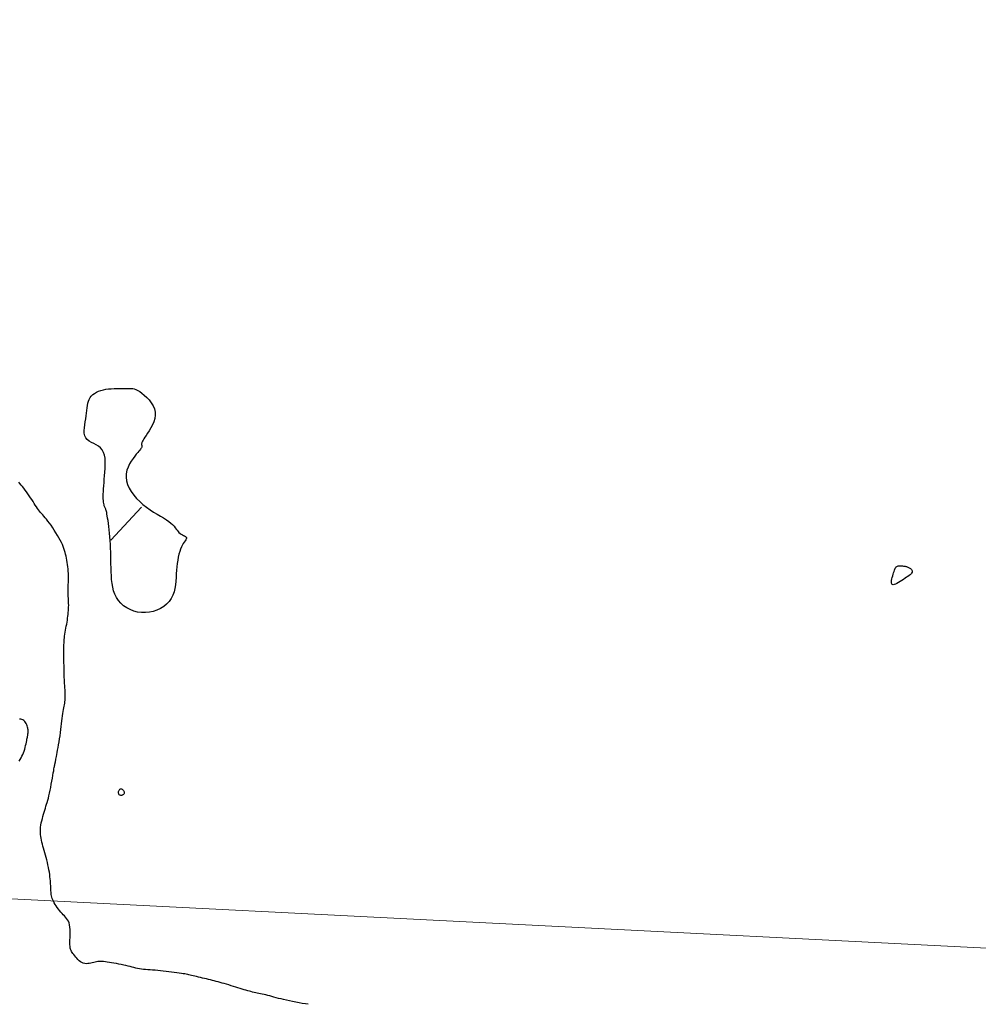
# Model space of a CAD drawing. Header units: millimetres. Extents: x 32690613 to 32693367, y 5343692 to 5344708.
# Tile 474 of 656: x 32692852 to 32692883, y 5344195 to 5344226. Entities that reach past the tile are written whole.
import ezdxf

# ---------------------------------------------------------------- set-up
doc = ezdxf.new("R2010")
doc.units = ezdxf.units.MM
doc.header["$LTSCALE"] = 20
doc.layers.get('0').update_dxf_attribs({"lineweight": 18})
doc.layers.get('Defpoints').update_dxf_attribs({"color": 11, "lineweight": 18})
for name, color, linetype in [('02-DGM_HL_491.50', 72, 'Continuous'), ('02-DGM_HL_492.00', 82, 'Continuous'), ('02-DGM_HL_492.50', 92, 'Continuous')]:
    doc.layers.add(name, color=color, linetype=linetype)

# ---------------------------------------------------------------- blocks, each defined once
blk = doc.blocks.new('A$C78070446')
blk.add_line((4469482.471, 5342769.75), (4470232.054, 5342702.499))

msp = doc.modelspace()

# ---------------------------------------------------------------- linework, layer by layer
at = {"layer": '02-DGM_HL_491.50', "elevation": 491.5, "flags": 128}
msp.add_lwpolyline([(32692852.307, 5344202.917), (32692852.339, 5344202.965), (32692852.369, 5344203.015), (32692852.397, 5344203.066), (32692852.422, 5344203.119), (32692852.445, 5344203.174), (32692852.466, 5344203.23), (32692852.484, 5344203.289), (32692852.501, 5344203.347), (32692852.515, 5344203.404), (32692852.528, 5344203.46), (32692852.539, 5344203.512), (32692852.548, 5344203.561), (32692852.557, 5344203.604), (32692852.564, 5344203.641), (32692852.569, 5344203.672), (32692852.574, 5344203.7), (32692852.579, 5344203.723), (32692852.582, 5344203.744), (32692852.585, 5344203.763), (32692852.588, 5344203.781), (32692852.59, 5344203.798), (32692852.592, 5344203.817), (32692852.594, 5344203.836), (32692852.595, 5344203.857), (32692852.595, 5344203.879), (32692852.593, 5344203.903), (32692852.589, 5344203.93), (32692852.582, 5344203.959), (32692852.573, 5344203.991), (32692852.561, 5344204.025), (32692852.547, 5344204.061), (32692852.529, 5344204.098), (32692852.508, 5344204.133), (32692852.484, 5344204.165), (32692852.457, 5344204.193), (32692852.427, 5344204.216), (32692852.395, 5344204.231), (32692852.36, 5344204.238), (32692852.321, 5344204.238)], dxfattribs=at)
at = {"layer": '02-DGM_HL_492.00', "elevation": 492, "flags": 128}
msp.add_lwpolyline([(32692861.443, 5344195.229), (32692861.352, 5344195.243), (32692861.254, 5344195.259), (32692861.153, 5344195.277), (32692861.049, 5344195.295), (32692860.946, 5344195.315), (32692860.847, 5344195.335), (32692860.753, 5344195.356), (32692860.665, 5344195.377), (32692860.582, 5344195.398), (32692860.504, 5344195.418), (32692860.43, 5344195.439), (32692860.36, 5344195.458), (32692860.292, 5344195.477), (32692860.228, 5344195.494), (32692860.166, 5344195.51), (32692860.106, 5344195.524), (32692860.048, 5344195.537), (32692859.992, 5344195.55), (32692859.937, 5344195.562), (32692859.884, 5344195.573), (32692859.833, 5344195.584), (32692859.782, 5344195.595), (32692859.733, 5344195.606), (32692859.683, 5344195.618), (32692859.634, 5344195.63), (32692859.583, 5344195.643), (32692859.531, 5344195.657), (32692859.476, 5344195.672), (32692859.419, 5344195.688), (32692859.358, 5344195.707), (32692859.292, 5344195.727), (32692859.223, 5344195.748), (32692859.152, 5344195.771), (32692859.08, 5344195.794), (32692859.006, 5344195.817), (32692858.933, 5344195.84), (32692858.861, 5344195.862), (32692858.791, 5344195.882), (32692858.724, 5344195.902), (32692858.66, 5344195.92), (32692858.597, 5344195.936), (32692858.536, 5344195.952), (32692858.475, 5344195.968), (32692858.414, 5344195.983), (32692858.353, 5344195.998), (32692858.291, 5344196.013), (32692858.227, 5344196.029), (32692858.162, 5344196.045), (32692858.098, 5344196.06), (32692858.034, 5344196.076), (32692857.972, 5344196.091), (32692857.912, 5344196.106), (32692857.857, 5344196.119), (32692857.805, 5344196.132), (32692857.759, 5344196.143), (32692857.716, 5344196.153), (32692857.675, 5344196.162), (32692857.634, 5344196.17), (32692857.591, 5344196.179), (32692857.545, 5344196.187), (32692857.493, 5344196.196), (32692857.434, 5344196.205), (32692857.367, 5344196.215), (32692857.292, 5344196.226), (32692857.212, 5344196.237), (32692857.127, 5344196.249), (32692857.039, 5344196.26), (32692856.95, 5344196.27), (32692856.86, 5344196.28), (32692856.772, 5344196.289), (32692856.687, 5344196.296), (32692856.605, 5344196.303), (32692856.525, 5344196.308), (32692856.449, 5344196.314), (32692856.375, 5344196.32), (32692856.305, 5344196.326), (32692856.237, 5344196.333), (32692856.173, 5344196.342), (32692856.111, 5344196.352), (32692856.052, 5344196.363), (32692855.993, 5344196.376), (32692855.935, 5344196.39), (32692855.876, 5344196.405), (32692855.815, 5344196.421), (32692855.751, 5344196.437), (32692855.684, 5344196.453), (32692855.612, 5344196.47), (32692855.536, 5344196.486), (32692855.459, 5344196.502), (32692855.381, 5344196.517), (32692855.304, 5344196.531), (32692855.23, 5344196.544), (32692855.159, 5344196.555), (32692855.093, 5344196.564), (32692855.033, 5344196.572), (32692854.979, 5344196.577), (32692854.929, 5344196.581), (32692854.882, 5344196.582), (32692854.838, 5344196.581), (32692854.795, 5344196.578), (32692854.753, 5344196.572), (32692854.709, 5344196.564), (32692854.664, 5344196.553), (32692854.618, 5344196.542), (32692854.571, 5344196.531), (32692854.523, 5344196.521), (32692854.475, 5344196.515), (32692854.427, 5344196.513), (32692854.38, 5344196.517), (32692854.334, 5344196.529), (32692854.289, 5344196.548), (32692854.247, 5344196.575), (32692854.206, 5344196.608), (32692854.167, 5344196.644), (32692854.13, 5344196.683), (32692854.096, 5344196.723), (32692854.064, 5344196.763), (32692854.035, 5344196.8), (32692854.009, 5344196.834), (32692853.986, 5344196.865), (32692853.966, 5344196.897), (32692853.95, 5344196.93), (32692853.936, 5344196.967), (32692853.925, 5344197.008), (32692853.918, 5344197.057), (32692853.914, 5344197.115), (32692853.913, 5344197.182), (32692853.914, 5344197.257), (32692853.916, 5344197.338), (32692853.918, 5344197.422), (32692853.919, 5344197.506), (32692853.917, 5344197.589), (32692853.912, 5344197.667), (32692853.901, 5344197.737), (32692853.886, 5344197.799), (32692853.864, 5344197.853), (32692853.839, 5344197.9), (32692853.809, 5344197.943), (32692853.776, 5344197.983), (32692853.741, 5344198.021), (32692853.703, 5344198.06), (32692853.665, 5344198.1), (32692853.626, 5344198.143), (32692853.587, 5344198.189), (32692853.549, 5344198.237), (32692853.512, 5344198.287), (32692853.477, 5344198.337), (32692853.445, 5344198.387), (32692853.417, 5344198.436), (32692853.392, 5344198.484), (32692853.371, 5344198.53), (32692853.355, 5344198.574), (32692853.342, 5344198.616), (32692853.332, 5344198.658), (32692853.325, 5344198.698), (32692853.32, 5344198.738), (32692853.316, 5344198.777), (32692853.314, 5344198.816), (32692853.312, 5344198.855), (32692853.311, 5344198.895), (32692853.309, 5344198.937), (32692853.308, 5344198.981), (32692853.305, 5344199.028), (32692853.302, 5344199.078), (32692853.298, 5344199.133), (32692853.292, 5344199.192), (32692853.284, 5344199.257), (32692853.274, 5344199.327), (32692853.263, 5344199.4), (32692853.25, 5344199.477), (32692853.236, 5344199.555), (32692853.22, 5344199.634), (32692853.203, 5344199.714), (32692853.184, 5344199.793), (32692853.164, 5344199.87), (32692853.144, 5344199.945), (32692853.123, 5344200.018), (32692853.102, 5344200.09), (32692853.081, 5344200.159), (32692853.062, 5344200.227), (32692853.044, 5344200.292), (32692853.027, 5344200.355), (32692853.013, 5344200.416), (32692853.001, 5344200.475), (32692852.992, 5344200.534), (32692852.985, 5344200.591), (32692852.981, 5344200.649), (32692852.981, 5344200.708), (32692852.983, 5344200.768), (32692852.989, 5344200.83), (32692852.998, 5344200.895), (32692853.01, 5344200.961), (32692853.025, 5344201.029), (32692853.042, 5344201.097), (32692853.06, 5344201.166), (32692853.079, 5344201.234), (32692853.099, 5344201.3), (32692853.119, 5344201.365), (32692853.138, 5344201.427), (32692853.157, 5344201.488), (32692853.176, 5344201.549), (32692853.195, 5344201.611), (32692853.213, 5344201.676), (32692853.232, 5344201.746), (32692853.25, 5344201.82), (32692853.269, 5344201.902), (32692853.288, 5344201.991), (32692853.306, 5344202.085), (32692853.325, 5344202.182), (32692853.342, 5344202.279), (32692853.359, 5344202.373), (32692853.374, 5344202.462), (32692853.388, 5344202.542), (32692853.4, 5344202.611), (32692853.41, 5344202.668), (32692853.418, 5344202.712), (32692853.424, 5344202.746), (32692853.429, 5344202.771), (32692853.433, 5344202.789), (32692853.436, 5344202.802), (32692853.438, 5344202.811), (32692853.44, 5344202.818), (32692853.442, 5344202.824), (32692853.443, 5344202.83), (32692853.445, 5344202.835), (32692853.446, 5344202.842), (32692853.447, 5344202.849), (32692853.449, 5344202.856), (32692853.451, 5344202.866), (32692853.453, 5344202.876), (32692853.455, 5344202.889), (32692853.458, 5344202.904), (32692853.462, 5344202.924), (32692853.466, 5344202.948), (32692853.472, 5344202.979), (32692853.479, 5344203.017), (32692853.488, 5344203.063), (32692853.498, 5344203.119), (32692853.511, 5344203.185), (32692853.525, 5344203.26), (32692853.54, 5344203.342), (32692853.556, 5344203.431), (32692853.572, 5344203.524), (32692853.587, 5344203.62), (32692853.603, 5344203.717), (32692853.617, 5344203.814), (32692853.63, 5344203.91), (32692853.642, 5344204.004), (32692853.652, 5344204.095), (32692853.662, 5344204.182), (32692853.672, 5344204.265), (32692853.681, 5344204.344), (32692853.691, 5344204.416), (32692853.7, 5344204.482), (32692853.71, 5344204.542), (32692853.721, 5344204.596), (32692853.731, 5344204.647), (32692853.74, 5344204.695), (32692853.749, 5344204.743), (32692853.756, 5344204.792), (32692853.761, 5344204.843), (32692853.765, 5344204.899), (32692853.766, 5344204.96), (32692853.765, 5344205.025), (32692853.763, 5344205.093), (32692853.759, 5344205.163), (32692853.755, 5344205.233), (32692853.75, 5344205.303), (32692853.745, 5344205.371), (32692853.741, 5344205.436), (32692853.738, 5344205.496), (32692853.735, 5344205.553), (32692853.733, 5344205.607), (32692853.731, 5344205.66), (32692853.73, 5344205.713), (32692853.729, 5344205.767), (32692853.728, 5344205.822), (32692853.727, 5344205.881), (32692853.727, 5344205.944), (32692853.726, 5344206.01), (32692853.725, 5344206.078), (32692853.725, 5344206.148), (32692853.724, 5344206.217), (32692853.724, 5344206.286), (32692853.723, 5344206.353), (32692853.723, 5344206.418), (32692853.723, 5344206.478), (32692853.724, 5344206.536), (32692853.725, 5344206.592), (32692853.727, 5344206.646), (32692853.73, 5344206.7), (32692853.734, 5344206.753), (32692853.739, 5344206.808), (32692853.746, 5344206.864), (32692853.755, 5344206.923), (32692853.765, 5344206.984), (32692853.776, 5344207.047), (32692853.787, 5344207.111), (32692853.799, 5344207.175), (32692853.811, 5344207.239), (32692853.822, 5344207.304), (32692853.833, 5344207.367), (32692853.842, 5344207.43), (32692853.851, 5344207.491), (32692853.858, 5344207.551), (32692853.863, 5344207.61), (32692853.868, 5344207.668), (32692853.871, 5344207.725), (32692853.873, 5344207.782), (32692853.874, 5344207.838), (32692853.873, 5344207.893), (32692853.871, 5344207.949), (32692853.869, 5344208.004), (32692853.866, 5344208.06), (32692853.863, 5344208.117), (32692853.861, 5344208.175), (32692853.859, 5344208.234), (32692853.859, 5344208.296), (32692853.859, 5344208.359), (32692853.861, 5344208.425), (32692853.863, 5344208.492), (32692853.865, 5344208.561), (32692853.867, 5344208.631), (32692853.869, 5344208.701), (32692853.868, 5344208.773), (32692853.867, 5344208.844), (32692853.863, 5344208.915), (32692853.857, 5344208.986), (32692853.849, 5344209.057), (32692853.84, 5344209.126), (32692853.83, 5344209.194), (32692853.818, 5344209.261), (32692853.805, 5344209.326), (32692853.792, 5344209.389), (32692853.777, 5344209.45), (32692853.761, 5344209.51), (32692853.744, 5344209.569), (32692853.724, 5344209.629), (32692853.701, 5344209.69), (32692853.674, 5344209.754), (32692853.643, 5344209.82), (32692853.607, 5344209.891), (32692853.566, 5344209.967), (32692853.52, 5344210.046), (32692853.471, 5344210.127), (32692853.42, 5344210.208), (32692853.369, 5344210.288), (32692853.317, 5344210.364), (32692853.267, 5344210.435), (32692853.218, 5344210.499), (32692853.174, 5344210.556), (32692853.132, 5344210.606), (32692853.093, 5344210.651), (32692853.056, 5344210.693), (32692853.021, 5344210.732), (32692852.987, 5344210.771), (32692852.953, 5344210.811), (32692852.92, 5344210.853), (32692852.887, 5344210.9), (32692852.854, 5344210.95), (32692852.819, 5344211.003), (32692852.784, 5344211.059), (32692852.748, 5344211.117), (32692852.711, 5344211.176), (32692852.671, 5344211.237), (32692852.63, 5344211.298), (32692852.587, 5344211.358), (32692852.543, 5344211.418), (32692852.498, 5344211.477), (32692852.454, 5344211.533), (32692852.411, 5344211.587), (32692852.369, 5344211.637), (32692852.331, 5344211.683), (32692852.296, 5344211.724)], dxfattribs=at)
at = {"layer": '02-DGM_HL_492.50', "elevation": 492.5, "flags": 128}
for points in [[(32692857.04, 5344210.488), (32692857.105, 5344210.436), (32692857.158, 5344210.385), (32692857.202, 5344210.336), (32692857.238, 5344210.29), (32692857.27, 5344210.247), (32692857.299, 5344210.207), (32692857.328, 5344210.171), (32692857.359, 5344210.139), (32692857.393, 5344210.111), (32692857.43, 5344210.087), (32692857.467, 5344210.065), (32692857.502, 5344210.046), (32692857.535, 5344210.029), (32692857.562, 5344210.011), (32692857.582, 5344209.994), (32692857.593, 5344209.976), (32692857.595, 5344209.955), (32692857.587, 5344209.932), (32692857.571, 5344209.906), (32692857.55, 5344209.874), (32692857.524, 5344209.837), (32692857.495, 5344209.794), (32692857.466, 5344209.743), (32692857.436, 5344209.684), (32692857.408, 5344209.616), (32692857.383, 5344209.539), (32692857.359, 5344209.455), (32692857.338, 5344209.363), (32692857.32, 5344209.266), (32692857.304, 5344209.163), (32692857.291, 5344209.055), (32692857.282, 5344208.944), (32692857.275, 5344208.83), (32692857.269, 5344208.714), (32692857.261, 5344208.598), (32692857.25, 5344208.482), (32692857.232, 5344208.369), (32692857.205, 5344208.259), (32692857.167, 5344208.153), (32692857.116, 5344208.054), (32692857.05, 5344207.961), (32692856.969, 5344207.877), (32692856.877, 5344207.802), (32692856.774, 5344207.738), (32692856.663, 5344207.685), (32692856.546, 5344207.644), (32692856.424, 5344207.617), (32692856.3, 5344207.605), (32692856.175, 5344207.607), (32692856.051, 5344207.625), (32692855.931, 5344207.656), (32692855.816, 5344207.7), (32692855.707, 5344207.757), (32692855.608, 5344207.824), (32692855.519, 5344207.901), (32692855.443, 5344207.988), (32692855.381, 5344208.083), (32692855.332, 5344208.186), (32692855.294, 5344208.295), (32692855.266, 5344208.409), (32692855.246, 5344208.527), (32692855.232, 5344208.648), (32692855.223, 5344208.772), (32692855.217, 5344208.897), (32692855.213, 5344209.022), (32692855.21, 5344209.146), (32692855.207, 5344209.271), (32692855.205, 5344209.395), (32692855.202, 5344209.518), (32692855.198, 5344209.64), (32692855.193, 5344209.761), (32692855.186, 5344209.88), (32692855.178, 5344209.998), (32692855.167, 5344210.113), (32692855.156, 5344210.224), (32692855.143, 5344210.329), (32692855.13, 5344210.426), (32692855.117, 5344210.516), (32692855.105, 5344210.595), (32692855.094, 5344210.663), (32692855.084, 5344210.719), (32692855.075, 5344210.765), (32692855.066, 5344210.801), (32692855.059, 5344210.83), (32692855.051, 5344210.854), (32692855.044, 5344210.875), (32692855.036, 5344210.893), (32692855.028, 5344210.912), (32692855.019, 5344210.933), (32692855.009, 5344210.956), (32692855, 5344210.983), (32692854.991, 5344211.015), (32692854.982, 5344211.052), (32692854.975, 5344211.095), (32692854.97, 5344211.145), (32692854.967, 5344211.204), (32692854.966, 5344211.27), (32692854.968, 5344211.345), (32692854.972, 5344211.428), (32692854.977, 5344211.517), (32692854.984, 5344211.612), (32692854.992, 5344211.713), (32692855, 5344211.818), (32692855.01, 5344211.928), (32692855.019, 5344212.041), (32692855.027, 5344212.155), (32692855.031, 5344212.269), (32692855.03, 5344212.379), (32692855.022, 5344212.484), (32692855.004, 5344212.582), (32692854.976, 5344212.67), (32692854.934, 5344212.746), (32692854.879, 5344212.809), (32692854.813, 5344212.861), (32692854.74, 5344212.906), (32692854.665, 5344212.947), (32692854.59, 5344212.986), (32692854.521, 5344213.028), (32692854.461, 5344213.075), (32692854.414, 5344213.131), (32692854.384, 5344213.197), (32692854.368, 5344213.274), (32692854.364, 5344213.358), (32692854.369, 5344213.448), (32692854.381, 5344213.541), (32692854.397, 5344213.636), (32692854.413, 5344213.731), (32692854.429, 5344213.824), (32692854.441, 5344213.912), (32692854.45, 5344213.996), (32692854.459, 5344214.075), (32692854.469, 5344214.149), (32692854.481, 5344214.219), (32692854.497, 5344214.283), (32692854.519, 5344214.343), (32692854.549, 5344214.398), (32692854.588, 5344214.448), (32692854.635, 5344214.493), (32692854.69, 5344214.534), (32692854.752, 5344214.569), (32692854.82, 5344214.599), (32692854.893, 5344214.625), (32692854.97, 5344214.646), (32692855.052, 5344214.662), (32692855.135, 5344214.674), (32692855.221, 5344214.681), (32692855.306, 5344214.686), (32692855.391, 5344214.688), (32692855.472, 5344214.689), (32692855.55, 5344214.688), (32692855.623, 5344214.688), (32692855.689, 5344214.688), (32692855.748, 5344214.689), (32692855.802, 5344214.69), (32692855.851, 5344214.689), (32692855.899, 5344214.684), (32692855.947, 5344214.674), (32692855.999, 5344214.655), (32692856.055, 5344214.628), (32692856.117, 5344214.59), (32692856.188, 5344214.54), (32692856.264, 5344214.478), (32692856.341, 5344214.406), (32692856.415, 5344214.325), (32692856.483, 5344214.238), (32692856.539, 5344214.144), (32692856.582, 5344214.046), (32692856.605, 5344213.944), (32692856.607, 5344213.841), (32692856.591, 5344213.737), (32692856.56, 5344213.635), (32692856.518, 5344213.536), (32692856.469, 5344213.442), (32692856.417, 5344213.354), (32692856.366, 5344213.275), (32692856.32, 5344213.205), (32692856.281, 5344213.146), (32692856.25, 5344213.098), (32692856.226, 5344213.058), (32692856.207, 5344213.026), (32692856.194, 5344212.999), (32692856.186, 5344212.977), (32692856.18, 5344212.959), (32692856.178, 5344212.943), (32692856.178, 5344212.927), (32692856.178, 5344212.912), (32692856.18, 5344212.897), (32692856.182, 5344212.883), (32692856.183, 5344212.869), (32692856.184, 5344212.856), (32692856.183, 5344212.843), (32692856.181, 5344212.83), (32692856.176, 5344212.817), (32692856.168, 5344212.803), (32692856.156, 5344212.787), (32692856.139, 5344212.766), (32692856.117, 5344212.739), (32692856.089, 5344212.706), (32692856.054, 5344212.664), (32692856.011, 5344212.612), (32692855.962, 5344212.549), (32692855.907, 5344212.476), (32692855.852, 5344212.394), (32692855.799, 5344212.303), (32692855.752, 5344212.206), (32692855.716, 5344212.103), (32692855.693, 5344211.995), (32692855.688, 5344211.884), (32692855.702, 5344211.771), (32692855.736, 5344211.656), (32692855.786, 5344211.542), (32692855.851, 5344211.43), (32692855.93, 5344211.32), (32692856.019, 5344211.214), (32692856.117, 5344211.114), (32692856.222, 5344211.021), (32692856.332, 5344210.935), (32692856.444, 5344210.857), (32692856.557, 5344210.784), (32692856.667, 5344210.717), (32692856.773, 5344210.655), (32692856.872, 5344210.597), (32692856.961, 5344210.541)], [(32692880.249, 5344208.657), (32692880.197, 5344208.623), (32692880.145, 5344208.59), (32692880.092, 5344208.558), (32692880.042, 5344208.53), (32692879.996, 5344208.508), (32692879.955, 5344208.493), (32692879.92, 5344208.488), (32692879.894, 5344208.493), (32692879.878, 5344208.511), (32692879.87, 5344208.54), (32692879.869, 5344208.577), (32692879.874, 5344208.621), (32692879.883, 5344208.669), (32692879.895, 5344208.72), (32692879.909, 5344208.771), (32692879.923, 5344208.82), (32692879.936, 5344208.865), (32692879.949, 5344208.906), (32692879.962, 5344208.944), (32692879.974, 5344208.977), (32692879.988, 5344209.006), (32692880.003, 5344209.03), (32692880.02, 5344209.05), (32692880.039, 5344209.066), (32692880.06, 5344209.077), (32692880.084, 5344209.084), (32692880.11, 5344209.088), (32692880.137, 5344209.089), (32692880.164, 5344209.088), (32692880.192, 5344209.085), (32692880.22, 5344209.081), (32692880.247, 5344209.077), (32692880.272, 5344209.073), (32692880.297, 5344209.069), (32692880.32, 5344209.064), (32692880.343, 5344209.059), (32692880.365, 5344209.053), (32692880.387, 5344209.045), (32692880.408, 5344209.036), (32692880.429, 5344209.026), (32692880.451, 5344209.013), (32692880.471, 5344208.998), (32692880.489, 5344208.982), (32692880.505, 5344208.964), (32692880.516, 5344208.945), (32692880.523, 5344208.924), (32692880.524, 5344208.902), (32692880.518, 5344208.879), (32692880.505, 5344208.855), (32692880.485, 5344208.831), (32692880.458, 5344208.805), (32692880.425, 5344208.778), (32692880.387, 5344208.75), (32692880.345, 5344208.721), (32692880.299, 5344208.69)], [(32692855.526, 5344202.037), (32692855.544, 5344202.035), (32692855.562, 5344202.027), (32692855.579, 5344202.015), (32692855.596, 5344202), (32692855.61, 5344201.982), (32692855.621, 5344201.962), (32692855.629, 5344201.942), (32692855.632, 5344201.922), (32692855.63, 5344201.904), (32692855.624, 5344201.886), (32692855.614, 5344201.871), (32692855.601, 5344201.857), (32692855.586, 5344201.846), (32692855.569, 5344201.838), (32692855.551, 5344201.832), (32692855.534, 5344201.83), (32692855.517, 5344201.831), (32692855.501, 5344201.835), (32692855.487, 5344201.842), (32692855.474, 5344201.852), (32692855.463, 5344201.865), (32692855.455, 5344201.88), (32692855.45, 5344201.897), (32692855.447, 5344201.915), (32692855.448, 5344201.935), (32692855.452, 5344201.956), (32692855.459, 5344201.976), (32692855.468, 5344201.995), (32692855.48, 5344202.011), (32692855.494, 5344202.024), (32692855.509, 5344202.033)]]:
    msp.add_lwpolyline(points, close=True, dxfattribs=at)
msp.add_lwpolyline([(32692856.17, 5344210.936), (32692855.209, 5344209.897)], dxfattribs=at)

# ---------------------------------------------------------------- block references
at = {"layer": 'Defpoints', "rotation": 2.237485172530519}
msp.add_blockref('A$C78070446', (28434719.524, -168960.664), dxfattribs=at)

doc.saveas('drawing.dxf')
